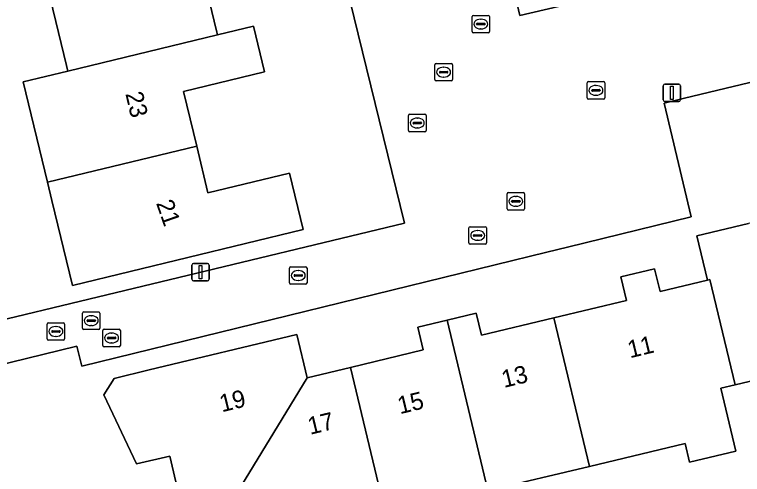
# Model space of a CAD drawing. Extents: x 158455 to 159797, y 387218 to 388672.
# Drawn here: x 159131.9 to 159173.58, y 388305.17 to 388331.5 of the extents above; entities that cross this region are included whole.
import ezdxf

# ---------------------------------------------------------------- set-up
doc = ezdxf.new("R2010")
doc.units = 0
for name, color, linetype in [('IMGEO_Brandkraan', 7, 'Continuous'), ('IMGEO_Erf', 7, 'Continuous'), ('IMGEO_Kolk', 7, 'Continuous'), ('IMGEO_Lichtmast', 7, 'Continuous'), ('IMGEO_Pand', 7, 'Continuous'), ('IMGEO_Pand_nummerreeks', 7, 'Continuous'), ('IMGEO_Parkeervlak_open', 7, 'Continuous'), ('IMGEO_Rijbaan_lokaal_open', 7, 'Continuous'), ('IMGEO_Rioolput', 7, 'Continuous')]:
    doc.layers.add(name, color=color, linetype=linetype)

msp = doc.modelspace()

# ---------------------------------------------------------------- linework, layer by layer
at = {"layer": 'IMGEO_Brandkraan'}
for p, q in [((159136.958, 388312.557), (159136.958, 388313.409)), ((159137.033, 388313.483), (159137.885, 388313.483)), ((159137.446, 388313.263), (159137.471, 388313.263)), ((159137.959, 388313.409), (159137.959, 388312.557)), ((159137.217, 388312.977), (159137.217, 388312.989)), ((159137.655, 388312.94), (159137.257, 388312.94)), ((159137.26, 388313.026), (159137.658, 388313.026)), ((159137.701, 388312.989), (159137.701, 388312.977)), ((159137.885, 388312.483), (159137.033, 388312.483)), ((159137.469, 388312.703), (159137.444, 388312.703))]:
    msp.add_line(p, q, dxfattribs=at)
for points in [[(159136.958, 388312.557), (159136.958, 388313.409)], [(159137.033, 388313.483), (159137.885, 388313.483)], [(159137.959, 388313.409), (159137.959, 388312.557)], [(159137.885, 388312.483), (159137.033, 388312.483)]]:
    msp.add_lwpolyline(points, dxfattribs=at)
for centre, radius, start, end in [((159137.035, 388313.407), 0.0765, 91.552, 178.448), ((159137.035, 388313.407), 0.0765, 91.552, 178.448), ((159137.883, 388313.407), 0.0765, 1.552, 88.448), ((159137.883, 388313.407), 0.0765, 1.552, 88.448), ((159137.257, 388312.986), 0.0403, 85.8775, 175.7526), ((159137.254, 388312.976), 0.0366, 178.938, 274.7102), ((159137.658, 388312.983), 0.043, 264.8664, 352.4533), ((159137.662, 388312.988), 0.0386, 1.7309, 96.639), ((159137.035, 388312.559), 0.0765, 181.552, 268.448), ((159137.035, 388312.559), 0.0765, 181.552, 268.448), ((159137.883, 388312.559), 0.0765, 271.552, 358.448), ((159137.883, 388312.559), 0.0765, 271.552, 358.448)]:
    msp.add_arc(centre, radius, start, end, dxfattribs=at)
for centre, major_axis, ratio, start_param, end_param in [((159137.445, 388312.983), (-0.387, 0.002), 0.722429, 4.712389, 7.853982), ((159137.47, 388312.983), (-0.39, 0.002), 0.717154, 1.570796, 4.712389)]:
    msp.add_ellipse(centre, major_axis=major_axis, ratio=ratio, start_param=start_param, end_param=end_param, dxfattribs=at)
at = {"layer": 'IMGEO_Erf'}
for points in [[(159142.752, 388333.508), (159143.483, 388330.491), (159143.519, 388330.343), (159145.584, 388330.843), (159146.219, 388328.22), (159141.573, 388327.095), (159142.331, 388323.964), (159142.977, 388321.296), (159147.639, 388322.425), (159148.424, 388319.186), (159135.219, 388315.988), (159134.042, 388320.848), (159133.787, 388321.901), (159132.395, 388327.65), (159134.948, 388328.268), (159134.87, 388328.59), (159133.475, 388334.35)], [(159126.305, 388312.835), (159154.221, 388319.555), (159151.107, 388332.343)], [(159178.617, 388328.712), (159170.259, 388326.712), (159169.091, 388326.432), (159170.641, 388319.924), (159163.561, 388318.187), (159162.389, 388317.899), (159135.747, 388311.362), (159135.471, 388312.508), (159130.693, 388311.349), (159131.376, 388308.415), (159127.653, 388307.548), (159126.97, 388310.482), (159124.696, 388309.515), (159125.994, 388306.172), (159124.611, 388303.082)], [(159141.622, 388302.713), (159140.784, 388306.221), (159138.887, 388305.768), (159137.016, 388309.726), (159137.597, 388310.672), (159139.606, 388311.152), (159148.068, 388313.174), (159148.657, 388310.708), (159151.142, 388311.302), (159155.308, 388312.297), (159154.996, 388313.606), (159156.666, 388314.005), (159158.337, 388314.404), (159158.638, 388313.143), (159162.788, 388314.134), (159166.937, 388315.125), (159166.612, 388316.485), (159168.554, 388316.949), (159168.864, 388315.653), (159171.574, 388316.3), (159170.968, 388318.834), (159173.937, 388319.544)], [(159210.053, 388299.483), (159205.42, 388317.906), (159199.294, 388316.443), (159198.668, 388319.059), (159192.807, 388317.66), (159186.825, 388316.231), (159187.427, 388313.708), (159184.916, 388313.108), (159178.868, 388311.663), (159173.161, 388310.3), (159172.351, 388310.106), (159173.213, 388306.499), (159170.555, 388305.864), (159170.299, 388306.939), (159164.818, 388305.63), (159159.004, 388304.241)]]:
    msp.add_lwpolyline(points, dxfattribs=at)
at = {"layer": 'IMGEO_Kolk'}
for p, q in [((159158.1, 388330.532), (159158.1, 388331.384)), ((159158.175, 388331.458), (159159.027, 388331.458)), ((159158.588, 388331.238), (159158.613, 388331.238)), ((159159.101, 388331.384), (159159.101, 388330.532)), ((159158.359, 388330.952), (159158.359, 388330.964)), ((159158.797, 388330.915), (159158.399, 388330.915)), ((159158.402, 388331.001), (159158.8, 388331.001)), ((159158.843, 388330.964), (159158.843, 388330.952)), ((159159.027, 388330.458), (159158.175, 388330.458)), ((159158.611, 388330.678), (159158.586, 388330.678)), ((159164.695, 388326.735), (159164.695, 388327.587)), ((159164.77, 388327.661), (159165.622, 388327.661)), ((159165.183, 388327.441), (159165.208, 388327.441)), ((159165.696, 388327.587), (159165.696, 388326.735)), ((159164.954, 388327.155), (159164.954, 388327.167)), ((159165.392, 388327.118), (159164.994, 388327.118)), ((159164.997, 388327.204), (159165.395, 388327.204)), ((159165.438, 388327.167), (159165.438, 388327.155)), ((159165.622, 388326.661), (159164.77, 388326.661)), ((159165.206, 388326.881), (159165.181, 388326.881)), ((159154.539, 388325.793), (159155.391, 388325.793)), ((159154.464, 388324.867), (159154.464, 388325.719)), ((159154.766, 388325.336), (159155.164, 388325.336)), ((159154.952, 388325.573), (159154.977, 388325.573)), ((159155.465, 388325.719), (159155.465, 388324.867)), ((159154.723, 388325.287), (159154.723, 388325.299)), ((159155.161, 388325.25), (159154.763, 388325.25)), ((159154.975, 388325.013), (159154.95, 388325.013)), ((159155.207, 388325.299), (159155.207, 388325.287)), ((159155.391, 388324.793), (159154.539, 388324.793)), ((159160.107, 388320.384), (159160.107, 388321.236)), ((159160.182, 388321.31), (159161.034, 388321.31)), ((159161.108, 388321.236), (159161.108, 388320.384)), ((159160.366, 388320.804), (159160.366, 388320.816)), ((159160.804, 388320.767), (159160.406, 388320.767)), ((159160.409, 388320.853), (159160.807, 388320.853)), ((159160.595, 388321.09), (159160.62, 388321.09)), ((159160.85, 388320.816), (159160.85, 388320.804)), ((159160.618, 388320.53), (159160.593, 388320.53)), ((159161.034, 388320.31), (159160.182, 388320.31)), ((159147.722, 388317.062), (159148.574, 388317.062)), ((159147.647, 388316.136), (159147.647, 388316.988)), ((159147.949, 388316.605), (159148.347, 388316.605)), ((159148.135, 388316.842), (159148.16, 388316.842)), ((159148.648, 388316.988), (159148.648, 388316.136)), ((159147.906, 388316.556), (159147.906, 388316.568)), ((159148.344, 388316.519), (159147.946, 388316.519)), ((159148.158, 388316.282), (159148.133, 388316.282)), ((159148.39, 388316.568), (159148.39, 388316.556)), ((159148.574, 388316.062), (159147.722, 388316.062)), ((159135.791, 388313.548), (159135.791, 388314.4)), ((159135.866, 388314.474), (159136.718, 388314.474)), ((159136.279, 388314.254), (159136.304, 388314.254)), ((159136.792, 388314.4), (159136.792, 388313.548)), ((159136.05, 388313.968), (159136.05, 388313.98)), ((159136.488, 388313.931), (159136.09, 388313.931)), ((159136.093, 388314.017), (159136.491, 388314.017)), ((159136.302, 388313.694), (159136.277, 388313.694)), ((159136.534, 388313.98), (159136.534, 388313.968)), ((159136.718, 388313.474), (159135.866, 388313.474))]:
    msp.add_line(p, q, dxfattribs=at)
for points in [[(159158.1, 388330.532), (159158.1, 388331.384)], [(159158.175, 388331.458), (159159.027, 388331.458)], [(159159.101, 388331.384), (159159.101, 388330.532)], [(159159.027, 388330.458), (159158.175, 388330.458)], [(159164.695, 388326.735), (159164.695, 388327.587)], [(159164.77, 388327.661), (159165.622, 388327.661)], [(159165.696, 388327.587), (159165.696, 388326.735)], [(159165.622, 388326.661), (159164.77, 388326.661)], [(159154.539, 388325.793), (159155.391, 388325.793)], [(159154.464, 388324.867), (159154.464, 388325.719)], [(159155.465, 388325.719), (159155.465, 388324.867)], [(159155.391, 388324.793), (159154.539, 388324.793)], [(159160.107, 388320.384), (159160.107, 388321.236)], [(159160.182, 388321.31), (159161.034, 388321.31)], [(159161.108, 388321.236), (159161.108, 388320.384)], [(159161.034, 388320.31), (159160.182, 388320.31)], [(159147.722, 388317.062), (159148.574, 388317.062)], [(159147.647, 388316.136), (159147.647, 388316.988)], [(159148.648, 388316.988), (159148.648, 388316.136)], [(159148.574, 388316.062), (159147.722, 388316.062)], [(159135.791, 388313.548), (159135.791, 388314.4)], [(159135.866, 388314.474), (159136.718, 388314.474)], [(159136.792, 388314.4), (159136.792, 388313.548)], [(159136.718, 388313.474), (159135.866, 388313.474)]]:
    msp.add_lwpolyline(points, dxfattribs=at)
for centre, radius, start, end in [((159158.177, 388331.382), 0.0765, 91.552, 178.448), ((159158.177, 388331.382), 0.0765, 91.552, 178.448), ((159159.025, 388331.382), 0.0765, 1.552, 88.448), ((159159.025, 388331.382), 0.0765, 1.552, 88.448), ((159158.399, 388330.961), 0.0403, 85.8775, 175.7526), ((159158.396, 388330.951), 0.0366, 178.938, 274.7102), ((159158.8, 388330.958), 0.043, 264.8664, 352.4533), ((159158.804, 388330.963), 0.0386, 1.7309, 96.639), ((159158.177, 388330.534), 0.0765, 181.552, 268.448), ((159158.177, 388330.534), 0.0765, 181.552, 268.448), ((159159.025, 388330.534), 0.0765, 271.552, 358.448), ((159159.025, 388330.534), 0.0765, 271.552, 358.448), ((159164.772, 388327.585), 0.0765, 91.552, 178.448), ((159164.772, 388327.585), 0.0765, 91.552, 178.448), ((159165.62, 388327.585), 0.0765, 1.552, 88.448), ((159165.62, 388327.585), 0.0765, 1.552, 88.448), ((159164.994, 388327.164), 0.0403, 85.8775, 175.7526), ((159164.991, 388327.154), 0.0366, 178.938, 274.7102), ((159165.395, 388327.161), 0.043, 264.8664, 352.4533), ((159165.399, 388327.166), 0.0386, 1.7309, 96.639), ((159164.772, 388326.737), 0.0765, 181.552, 268.448), ((159164.772, 388326.737), 0.0765, 181.552, 268.448), ((159165.62, 388326.737), 0.0765, 271.552, 358.448), ((159165.62, 388326.737), 0.0765, 271.552, 358.448), ((159154.541, 388325.717), 0.0765, 91.552, 178.448), ((159154.541, 388325.717), 0.0765, 91.552, 178.448), ((159155.389, 388325.717), 0.0765, 1.552, 88.448), ((159155.389, 388325.717), 0.0765, 1.552, 88.448), ((159154.763, 388325.296), 0.0403, 85.8775, 175.7526), ((159155.168, 388325.298), 0.0386, 1.7309, 96.639), ((159154.76, 388325.286), 0.0366, 178.938, 274.7102), ((159155.164, 388325.293), 0.043, 264.8664, 352.4533), ((159154.541, 388324.869), 0.0765, 181.552, 268.448), ((159154.541, 388324.869), 0.0765, 181.552, 268.448), ((159155.389, 388324.869), 0.0765, 271.552, 358.448), ((159155.389, 388324.869), 0.0765, 271.552, 358.448), ((159160.184, 388321.234), 0.0765, 91.552, 178.448), ((159160.184, 388321.234), 0.0765, 91.552, 178.448), ((159161.032, 388321.234), 0.0765, 1.552, 88.448), ((159161.032, 388321.234), 0.0765, 1.552, 88.448), ((159160.406, 388320.813), 0.0403, 85.8775, 175.7526), ((159160.403, 388320.803), 0.0366, 178.938, 274.7102), ((159160.807, 388320.81), 0.043, 264.8664, 352.4533), ((159160.811, 388320.815), 0.0386, 1.7309, 96.639), ((159160.184, 388320.386), 0.0765, 181.552, 268.448), ((159160.184, 388320.386), 0.0765, 181.552, 268.448), ((159161.032, 388320.386), 0.0765, 271.552, 358.448), ((159161.032, 388320.386), 0.0765, 271.552, 358.448), ((159147.724, 388316.986), 0.0765, 91.552, 178.448), ((159147.724, 388316.986), 0.0765, 91.552, 178.448), ((159148.572, 388316.986), 0.0765, 1.552, 88.448), ((159148.572, 388316.986), 0.0765, 1.552, 88.448), ((159147.946, 388316.565), 0.0403, 85.8775, 175.7526), ((159148.351, 388316.567), 0.0386, 1.7309, 96.639), ((159147.943, 388316.555), 0.0366, 178.938, 274.7102), ((159148.347, 388316.562), 0.043, 264.8664, 352.4533), ((159147.724, 388316.138), 0.0765, 181.552, 268.448), ((159147.724, 388316.138), 0.0765, 181.552, 268.448), ((159148.572, 388316.138), 0.0765, 271.552, 358.448), ((159148.572, 388316.138), 0.0765, 271.552, 358.448), ((159135.868, 388314.398), 0.0765, 91.552, 178.448), ((159135.868, 388314.398), 0.0765, 91.552, 178.448), ((159136.716, 388314.398), 0.0765, 1.552, 88.448), ((159136.716, 388314.398), 0.0765, 1.552, 88.448), ((159136.09, 388313.977), 0.0403, 85.8775, 175.7526), ((159136.087, 388313.967), 0.0366, 178.938, 274.7102), ((159136.491, 388313.974), 0.043, 264.8664, 352.4533), ((159136.495, 388313.979), 0.0386, 1.7309, 96.639), ((159135.868, 388313.55), 0.0765, 181.552, 268.448), ((159135.868, 388313.55), 0.0765, 181.552, 268.448), ((159136.716, 388313.55), 0.0765, 271.552, 358.448), ((159136.716, 388313.55), 0.0765, 271.552, 358.448)]:
    msp.add_arc(centre, radius, start, end, dxfattribs=at)
for centre, major_axis, ratio, start_param, end_param in [((159158.587, 388330.958), (-0.387, 0.002), 0.722429, 4.712389, 7.853982), ((159158.612, 388330.958), (-0.39, 0.002), 0.717154, 1.570796, 4.712389), ((159165.182, 388327.161), (-0.387, 0.002), 0.722429, 4.712389, 7.853982), ((159165.207, 388327.161), (-0.39, 0.002), 0.717154, 1.570796, 4.712389), ((159154.951, 388325.293), (-0.387, 0.002), 0.722429, 4.712389, 7.853982), ((159154.976, 388325.293), (-0.39, 0.002), 0.717154, 1.570796, 4.712389), ((159160.594, 388320.81), (-0.387, 0.002), 0.722429, 4.712389, 7.853982), ((159160.619, 388320.81), (-0.39, 0.002), 0.717154, 1.570796, 4.712389), ((159148.134, 388316.562), (-0.387, 0.002), 0.722429, 4.712389, 7.853982), ((159148.159, 388316.562), (-0.39, 0.002), 0.717154, 1.570796, 4.712389), ((159136.278, 388313.974), (-0.387, 0.002), 0.722429, 4.712389, 7.853982), ((159136.303, 388313.974), (-0.39, 0.002), 0.717154, 1.570796, 4.712389)]:
    msp.add_ellipse(centre, major_axis=major_axis, ratio=ratio, start_param=start_param, end_param=end_param, dxfattribs=at)
at = {"layer": 'IMGEO_Lichtmast'}
for p, q in [((159169.046, 388326.62), (159169.046, 388327.42)), ((159169.046, 388327.42), (159169.046, 388326.62)), ((159169.146, 388327.52), (159169.936, 388327.52)), ((159169.936, 388327.52), (159169.146, 388327.52)), ((159170.036, 388327.42), (159170.036, 388326.62)), ((159170.036, 388326.62), (159170.036, 388327.42)), ((159169.936, 388326.52), (159169.146, 388326.52)), ((159169.146, 388326.52), (159169.936, 388326.52)), ((159142.052, 388316.35), (159142.052, 388317.15)), ((159142.052, 388317.15), (159142.052, 388316.35)), ((159142.152, 388317.25), (159142.942, 388317.25)), ((159142.942, 388317.25), (159142.152, 388317.25)), ((159143.042, 388317.15), (159143.042, 388316.35)), ((159143.042, 388316.35), (159143.042, 388317.15)), ((159142.942, 388316.25), (159142.152, 388316.25)), ((159142.152, 388316.25), (159142.942, 388316.25))]:
    msp.add_line(p, q, dxfattribs=at)
for points in [[(159169.466, 388327.395), (159169.616, 388327.395), (159169.616, 388326.645), (159169.466, 388326.645), (159169.466, 388327.395)], [(159142.472, 388317.125), (159142.622, 388317.125), (159142.622, 388316.375), (159142.472, 388316.375), (159142.472, 388317.125)]]:
    msp.add_lwpolyline(points, dxfattribs=at)
for centre, start, end in [((159169.146, 388327.42), 90, 180), ((159169.146, 388327.42), 90, 180), ((159169.936, 388327.42), 0, 90), ((159169.936, 388327.42), 360, 90), ((159169.146, 388326.62), 180, 270), ((159169.146, 388326.62), 180, 270), ((159169.936, 388326.62), 270, 0), ((159169.936, 388326.62), 270, 0), ((159142.152, 388317.15), 90, 180), ((159142.152, 388317.15), 90, 180), ((159142.942, 388317.15), 0, 90), ((159142.942, 388317.15), 360, 90), ((159142.152, 388316.35), 180, 270), ((159142.152, 388316.35), 180, 270), ((159142.942, 388316.35), 270, 0), ((159142.942, 388316.35), 270, 0)]:
    msp.add_arc(centre, 0.1, start, end, dxfattribs=at)
at = {"layer": 'IMGEO_Pand'}
for points in [[(159142.752, 388333.508), (159142.468, 388334.682), (159143.697, 388334.979), (159143.276, 388336.719), (159133.475, 388334.35), (159134.87, 388328.59), (159134.948, 388328.268), (159143.519, 388330.343), (159143.483, 388330.491)], [(159141.573, 388327.095), (159146.219, 388328.22), (159145.584, 388330.843), (159143.519, 388330.343), (159134.948, 388328.268), (159132.395, 388327.65), (159133.787, 388321.901), (159142.331, 388323.964)], [(159142.331, 388323.964), (159133.787, 388321.901), (159134.042, 388320.848), (159135.219, 388315.988), (159148.424, 388319.186), (159147.639, 388322.425), (159142.977, 388321.296)], [(159171.574, 388316.3), (159171.72, 388316.335), (159173.161, 388310.3), (159178.868, 388311.663), (159176.528, 388321.482), (159174.774, 388321.063), (159175.072, 388319.815), (159173.937, 388319.544), (159170.968, 388318.834)], [(159162.788, 388314.134), (159164.818, 388305.63), (159170.299, 388306.939), (159170.555, 388305.864), (159173.213, 388306.499), (159172.351, 388310.106), (159173.161, 388310.3), (159171.72, 388316.335), (159171.574, 388316.3), (159168.864, 388315.653), (159168.554, 388316.949), (159166.612, 388316.485), (159166.937, 388315.125)], [(159162.788, 388314.134), (159158.638, 388313.143), (159158.337, 388314.404), (159156.666, 388314.005), (159159.004, 388304.241), (159164.818, 388305.63)], [(159151.142, 388311.302), (159153.168, 388302.847), (159159.004, 388304.241), (159156.666, 388314.005), (159154.996, 388313.606), (159155.308, 388312.297)], [(159148.657, 388310.708), (159148.068, 388313.174), (159139.606, 388311.152), (159137.597, 388310.672), (159137.016, 388309.726), (159138.887, 388305.768), (159140.784, 388306.221), (159141.622, 388302.713), (159144.149, 388303.316)], [(159151.142, 388311.302), (159148.657, 388310.708), (159144.149, 388303.316), (159144.742, 388300.834), (159145.38, 388298.163), (159153.808, 388300.177), (159153.168, 388302.847)]]:
    msp.add_lwpolyline(points, close=True, dxfattribs=at)
at = {"layer": 'IMGEO_Parkeervlak_open'}
msp.add_lwpolyline([(159159.671, 388336.432), (159160.843, 388331.449), (159163.052, 388331.968), (159161.91, 388336.958)], close=True, dxfattribs=at)
at = {"layer": 'IMGEO_Rijbaan_lokaal_open'}
msp.add_lwpolyline([(159169.091, 388326.432), (159170.259, 388326.712), (159178.617, 388328.712), (159177.066, 388335.288), (159165.973, 388332.673), (159164.806, 388337.639), (159161.91, 388336.958), (159163.052, 388331.968), (159160.843, 388331.449), (159159.671, 388336.432), (159156.117, 388335.597), (159149.592, 388334.014), (159149.754, 388333.338), (159150.054, 388332.089), (159151.107, 388332.343), (159154.221, 388319.555), (159126.305, 388312.835), (159126.97, 388310.482), (159130.693, 388311.349), (159135.471, 388312.508), (159135.747, 388311.362), (159162.389, 388317.899), (159163.561, 388318.187), (159170.641, 388319.924)], close=True, dxfattribs=at)
at = {"layer": 'IMGEO_Rioolput'}
for p, q in [((159156.047, 388328.706), (159156.899, 388328.706)), ((159155.972, 388327.78), (159155.972, 388328.632)), ((159156.46, 388328.486), (159156.485, 388328.486)), ((159156.973, 388328.632), (159156.973, 388327.78)), ((159156.231, 388328.2), (159156.231, 388328.212)), ((159156.669, 388328.163), (159156.271, 388328.163)), ((159156.274, 388328.249), (159156.672, 388328.249)), ((159156.483, 388327.926), (159156.458, 388327.926)), ((159156.715, 388328.212), (159156.715, 388328.2)), ((159156.899, 388327.706), (159156.047, 388327.706)), ((159157.92, 388318.43), (159157.92, 388319.282)), ((159157.995, 388319.356), (159158.847, 388319.356)), ((159158.408, 388319.136), (159158.433, 388319.136)), ((159158.921, 388319.282), (159158.921, 388318.43)), ((159158.179, 388318.85), (159158.179, 388318.862)), ((159158.617, 388318.813), (159158.219, 388318.813)), ((159158.222, 388318.899), (159158.62, 388318.899)), ((159158.663, 388318.862), (159158.663, 388318.85)), ((159158.847, 388318.356), (159157.995, 388318.356)), ((159158.431, 388318.576), (159158.406, 388318.576)), ((159133.767, 388312.931), (159133.767, 388313.783)), ((159133.842, 388313.857), (159134.694, 388313.857)), ((159134.768, 388313.783), (159134.768, 388312.931)), ((159134.026, 388313.351), (159134.026, 388313.363)), ((159134.464, 388313.314), (159134.066, 388313.314)), ((159134.069, 388313.4), (159134.467, 388313.4)), ((159134.255, 388313.637), (159134.28, 388313.637)), ((159134.51, 388313.363), (159134.51, 388313.351)), ((159134.694, 388312.857), (159133.842, 388312.857)), ((159134.278, 388313.077), (159134.253, 388313.077))]:
    msp.add_line(p, q, dxfattribs=at)
for points in [[(159156.047, 388328.706), (159156.899, 388328.706)], [(159155.972, 388327.78), (159155.972, 388328.632)], [(159156.973, 388328.632), (159156.973, 388327.78)], [(159156.899, 388327.706), (159156.047, 388327.706)], [(159157.92, 388318.43), (159157.92, 388319.282)], [(159157.995, 388319.356), (159158.847, 388319.356)], [(159158.921, 388319.282), (159158.921, 388318.43)], [(159158.847, 388318.356), (159157.995, 388318.356)], [(159133.767, 388312.931), (159133.767, 388313.783)], [(159133.842, 388313.857), (159134.694, 388313.857)], [(159134.768, 388313.783), (159134.768, 388312.931)], [(159134.694, 388312.857), (159133.842, 388312.857)]]:
    msp.add_lwpolyline(points, dxfattribs=at)
for centre, radius, start, end in [((159156.049, 388328.63), 0.0765, 91.552, 178.448), ((159156.049, 388328.63), 0.0765, 91.552, 178.448), ((159156.897, 388328.63), 0.0765, 1.552, 88.448), ((159156.897, 388328.63), 0.0765, 1.552, 88.448), ((159156.271, 388328.209), 0.0403, 85.8775, 175.7526), ((159156.268, 388328.199), 0.0366, 178.938, 274.7102), ((159156.672, 388328.206), 0.043, 264.8664, 352.4533), ((159156.676, 388328.211), 0.0386, 1.7309, 96.639), ((159156.049, 388327.782), 0.0765, 181.552, 268.448), ((159156.049, 388327.782), 0.0765, 181.552, 268.448), ((159156.897, 388327.782), 0.0765, 271.552, 358.448), ((159156.897, 388327.782), 0.0765, 271.552, 358.448), ((159157.997, 388319.28), 0.0765, 91.552, 178.448), ((159157.997, 388319.28), 0.0765, 91.552, 178.448), ((159158.845, 388319.28), 0.0765, 1.552, 88.448), ((159158.845, 388319.28), 0.0765, 1.552, 88.448), ((159158.219, 388318.859), 0.0403, 85.8775, 175.7526), ((159158.216, 388318.849), 0.0366, 178.938, 274.7102), ((159158.62, 388318.856), 0.043, 264.8664, 352.4533), ((159158.624, 388318.861), 0.0386, 1.7309, 96.639), ((159157.997, 388318.432), 0.0765, 181.552, 268.448), ((159157.997, 388318.432), 0.0765, 181.552, 268.448), ((159158.845, 388318.432), 0.0765, 271.552, 358.448), ((159158.845, 388318.432), 0.0765, 271.552, 358.448), ((159133.844, 388313.781), 0.0765, 91.552, 178.448), ((159133.844, 388313.781), 0.0765, 91.552, 178.448), ((159134.692, 388313.781), 0.0765, 1.552, 88.448), ((159134.692, 388313.781), 0.0765, 1.552, 88.448), ((159134.066, 388313.36), 0.0403, 85.8775, 175.7526), ((159134.063, 388313.35), 0.0366, 178.938, 274.7102), ((159134.467, 388313.357), 0.043, 264.8664, 352.4533), ((159134.471, 388313.362), 0.0386, 1.7309, 96.639), ((159133.844, 388312.933), 0.0765, 181.552, 268.448), ((159133.844, 388312.933), 0.0765, 181.552, 268.448), ((159134.692, 388312.933), 0.0765, 271.552, 358.448), ((159134.692, 388312.933), 0.0765, 271.552, 358.448)]:
    msp.add_arc(centre, radius, start, end, dxfattribs=at)
for centre, major_axis, ratio, start_param, end_param in [((159156.459, 388328.206), (-0.387, 0.002), 0.722429, 4.712389, 7.853982), ((159156.484, 388328.206), (-0.39, 0.002), 0.717154, 1.570796, 4.712389), ((159158.407, 388318.856), (-0.387, 0.002), 0.722429, 4.712389, 7.853982), ((159158.432, 388318.856), (-0.39, 0.002), 0.717154, 1.570796, 4.712389), ((159134.254, 388313.357), (-0.387, 0.002), 0.722429, 4.712389, 7.853982), ((159134.279, 388313.357), (-0.39, 0.002), 0.717154, 1.570796, 4.712389)]:
    msp.add_ellipse(centre, major_axis=major_axis, ratio=ratio, start_param=start_param, end_param=end_param, dxfattribs=at)

# ---------------------------------------------------------------- texts
at = {"layer": 'IMGEO_Pand_nummerreeks'}
for s, rotation, p in [('23', 283.4127, (159138.241, 388326.972)), ('21', 289.2763, (159139.995, 388320.707)), ('11', 13.6384, (159167.141, 388311.819)), ('13', 13.6384, (159159.925, 388310.122)), ('19', 13.6364, (159143.768, 388308.727)), ('15', 13.6384, (159153.966, 388308.615)), ('17', 13.6364, (159148.825, 388307.436))]:
    msp.add_text(s, height=1, rotation=rotation, dxfattribs=at).set_placement(p)

doc.saveas('drawing.dxf')
